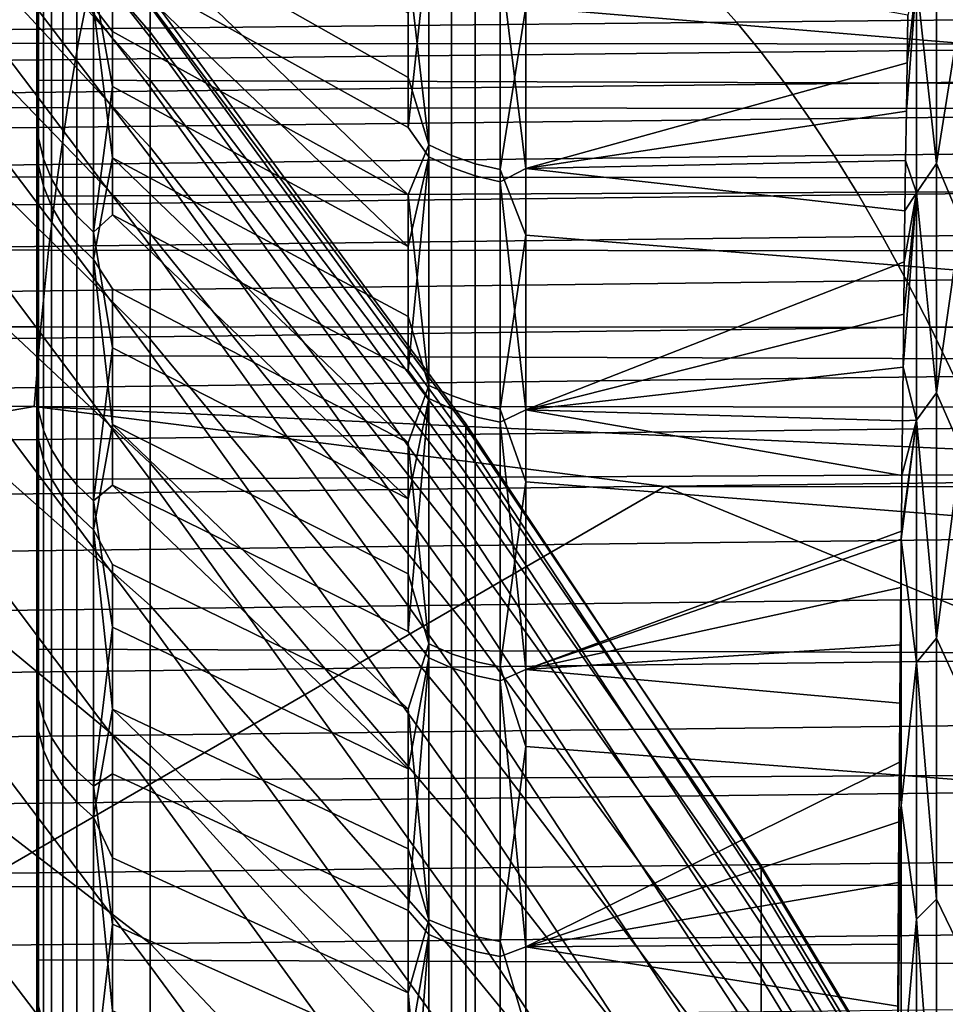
# Model space of a CAD drawing. Header units: metres. Extents: x -23 to 242, y -40 to 23.
# Tile 320 of 450: x 61.91 to 64.09, y 13.87 to 16.19. Entities that reach past the tile are written whole.
import ezdxf

# ---------------------------------------------------------------- set-up
doc = ezdxf.new("R2010")
doc.units = ezdxf.units.M
doc.layers.add('solid_10171013', color=7, linetype='CONTINUOUS')

msp = doc.modelspace()

# ---------------------------------------------------------------- linework, layer by layer
at = {"layer": 'solid_10171013'}
for points in [[(62.216911, 16.154011, 94.71553), (61.425186, 17.161362, 95.036896), (61.425186, 17.215012, 95.955574), (62.216911, 16.226221, 95.580139)], [(62.216911, 16.231838, 97.314751), (61.425186, 17.174868, 97.794968), (61.425186, 17.081188, 98.710434), (62.216911, 16.16523, 98.179802)], [(62.216911, 16.035763, 93.85601), (61.425186, 17.058722, 94.122398), (61.425186, 17.161362, 95.036896), (62.216911, 16.154011, 94.71553)], [(63.103245, 17.160128, 104.418716), (75.827492, 16.06673, 104.128731), (75.829926, 15.639467, 104.969765), (63.103245, 16.715662, 105.318321)], [(70.362457, 16.894655, 103.438629), (75.826935, 16.448626, 103.266228), (75.827492, 16.06673, 104.128731), (63.103245, 17.160128, 104.418716)], [(62.216911, 16.16523, 98.179802), (61.425186, 17.081188, 98.710434), (61.425186, 16.938747, 99.619583), (62.216911, 16.052551, 99.040077)], [(62.216911, 15.871816, 93.004021), (61.425186, 16.907385, 93.214684), (61.425186, 17.058722, 94.122398), (62.216911, 16.035763, 93.85601)], [(62.216911, 16.052551, 99.040077), (61.425186, 16.938747, 99.619583), (61.425186, 16.747953, 100.519836), (62.216911, 15.894126, 99.893105)], [(62.216911, 15.662635, 92.161995), (61.425186, 16.707785, 92.316345), (61.425186, 16.907385, 93.214684), (62.216911, 15.871816, 93.004021)], [(62.216911, 15.894126, 99.893105), (61.425186, 16.747953, 100.519836), (61.425186, 16.509348, 101.408607), (62.216911, 15.690403, 100.736465)], [(62.128605, 16.453222, 107.1493), (62.128605, 16.728325, 106.711723), (62.825428, 16.322863, 106.252083), (62.825428, 16.058226, 106.681961)], [(63.103245, 16.715662, 105.318321), (75.829926, 15.639467, 104.969765), (75.834221, 15.168043, 105.786926), (63.103245, 16.224075, 106.193062)], [(62.216911, 15.408817, 91.332336), (61.425186, 16.460487, 91.429955), (61.425186, 16.707785, 92.316345), (62.216911, 15.662635, 92.161995)], [(61.950001, 16.65839, 85.342072), (79.397614, 16.603926, 85.261131), (79.418724, 15.994476, 84.409538), (61.950001, 16.052542, 84.48674)], [(61.950001, 15.995973, 84.524826), (61.950001, 16.599771, 85.376877), (61.950001, 16.65839, 85.342072), (61.950001, 16.052542, 84.48674)], [(61.95388, 16.515167, 85.36245), (61.950001, 16.599771, 85.376877), (61.950001, 15.995973, 84.524826)], [(62.128605, 16.329134, 85.661385), (62.825428, 15.94056, 86.134789), (62.825428, 16.210102, 86.561607), (62.128605, 16.609272, 86.095757)], [(62.216911, 15.690403, 100.736465), (61.425186, 16.509348, 101.408607), (61.425186, 16.223616, 102.283363), (62.216911, 15.441964, 101.567757)], [(61.95388, 16.515167, 85.36245), (61.950001, 15.995973, 84.524826), (61.95388, 15.915997, 84.52182)], [(61.95388, 16.515167, 85.36245), (61.95388, 15.915997, 84.52182), (61.965477, 15.867043, 84.558662), (61.965477, 16.464371, 85.396706)], [(62.216911, 15.111086, 90.517403), (61.425186, 16.166201, 90.558037), (61.425186, 16.460487, 91.429955), (62.216911, 15.408817, 91.332336)], [(61.950001, 15.779171, 108.870125), (79.106224, 15.859885, 108.766479), (79.095642, 16.478424, 107.922081), (61.950001, 16.404007, 108.028671)], [(61.965477, 16.464371, 85.396706), (61.965477, 15.867043, 84.558662), (61.984608, 15.819625, 84.594345), (61.984608, 16.415167, 85.429886)], [(61.95388, 15.850828, 108.564285), (61.950001, 16.349651, 107.987595), (61.95388, 16.454546, 107.726921)], [(61.95388, 15.850828, 108.564285), (61.95388, 16.454546, 107.726921), (61.965477, 16.403936, 107.69239), (61.965477, 15.802075, 108.527184)], [(62.083687, 16.224789, 107.570152), (62.128605, 16.453222, 107.1493), (62.128605, 16.166676, 107.579475)], [(62.87439, 15.899841, 106.861336), (62.825428, 15.78227, 107.104668), (62.128605, 16.453222, 107.1493), (62.825428, 16.058226, 106.681961)], [(62.128605, 16.166676, 107.579475), (62.128605, 16.453222, 107.1493), (62.825428, 15.78227, 107.104668)], [(61.984608, 16.415167, 85.429886), (61.984608, 15.819625, 84.594345), (62.010979, 15.774477, 84.628326), (62.010979, 16.368319, 85.461479)], [(62.87439, 16.422886, 106.010574), (62.87439, 15.899841, 106.861336), (62.825428, 16.322863, 106.252083)], [(62.92757, 16.396835, 105.995491), (62.92757, 15.874621, 106.844894), (62.87439, 15.899841, 106.861336), (62.87439, 16.422886, 106.010574)], [(61.950001, 15.726942, 108.826363), (61.950001, 15.779171, 108.870125), (61.950001, 16.404007, 108.028671), (61.950001, 16.349651, 107.987595)], [(61.965477, 15.802075, 108.527184), (61.965477, 16.403936, 107.69239), (61.984608, 16.354914, 107.658936), (61.984608, 15.75485, 108.491234)], [(62.874363, 16.396587, 86.944122), (62.825428, 16.210102, 86.561607), (62.825428, 15.94056, 86.134789)], [(62.874359, 15.871197, 86.09481), (62.874363, 16.396587, 86.944122), (62.825428, 15.94056, 86.134789)], [(62.92754, 15.846019, 86.111313), (62.92754, 16.370575, 86.959282), (62.874363, 16.396587, 86.944122), (62.874359, 15.871197, 86.09481)], [(62.92757, 15.874621, 106.844894), (62.92757, 16.396835, 105.995491), (62.984024, 16.376595, 105.983765), (62.984028, 15.855024, 106.83213)], [(62.010979, 16.368319, 85.461479), (62.010979, 15.774477, 84.628326), (62.044178, 15.732304, 84.660065), (62.044178, 16.324558, 85.49099)], [(62.92754, 16.370575, 86.959282), (62.92754, 15.846019, 86.111313), (62.983994, 15.826454, 86.124138), (62.983994, 16.350363, 86.971062)], [(62.984028, 15.855024, 106.83213), (62.984024, 16.376595, 105.983765), (63.042912, 16.362465, 105.975586), (63.042915, 15.841344, 106.823212)], [(63.042881, 16.336252, 86.979286), (63.103245, 15.844087, 86.197525), (63.103245, 16.368551, 87.052956)], [(63.103245, 16.368551, 87.052956), (63.103245, 15.844087, 86.197525), (64.002602, 16.093386, 86.742378), (64.004387, 16.205408, 86.929886)], [(61.95388, 15.850828, 108.564285), (61.950001, 15.726942, 108.826363), (61.950001, 16.349651, 107.987595)], [(61.984608, 15.75485, 108.491234), (61.984608, 16.354914, 107.658936), (62.010979, 16.308237, 107.62709), (62.010979, 15.709888, 108.457016)], [(62.983994, 16.350363, 86.971062), (62.983994, 15.826454, 86.124138), (63.042877, 15.812796, 86.133095), (63.042881, 16.336252, 86.979286)], [(63.042915, 15.841344, 106.823212), (63.042912, 16.362465, 105.975586), (63.103245, 16.224075, 106.193062)], [(64.024956, 16.285345, 87.164368), (64.072006, 15.855843, 86.666748), (64.072006, 16.356806, 87.47789)], [(64.072006, 16.356806, 87.47789), (64.072006, 15.855843, 86.666748), (64.129585, 16.217285, 87.424271)], [(62.044178, 16.324558, 85.49099), (62.044178, 15.732304, 84.660065), (62.083687, 15.693759, 84.689072), (62.083687, 16.284561, 85.517967)], [(62.083687, 16.284561, 85.517967), (62.128605, 16.037638, 85.23455), (62.825428, 15.659782, 85.715279), (62.128605, 16.329134, 85.661385)], [(62.874359, 15.871197, 86.09481), (62.825428, 15.94056, 86.134789), (62.128605, 16.329134, 85.661385), (62.825428, 15.659782, 85.715279)], [(62.87439, 15.899841, 106.861336), (62.825428, 16.058226, 106.681961), (62.825428, 16.322863, 106.252083)], [(63.042881, 16.336252, 86.979286), (63.042877, 15.812796, 86.133095), (63.103245, 15.844087, 86.197525)], [(62.010979, 15.709888, 108.457016), (62.010979, 16.308237, 107.62709), (62.044178, 16.264637, 107.597343), (62.044178, 15.667887, 108.425049)], [(62.07555, 16.279177, 274.439178), (55.482433, 16.281027, 273.23407), (55.454792, 16.140467, 273.385254), (62.047634, 16.138981, 274.590729)], [(68.670448, 16.275934, 275.649719), (62.07555, 16.279177, 274.439178), (62.047634, 16.138981, 274.590729), (68.642776, 16.135723, 275.801483)], [(62.083687, 16.284561, 85.517967), (62.083687, 15.693759, 84.689072), (62.128605, 16.037638, 85.23455)], [(63.542168, 16.254698, 262.9599), (66.332108, 16.28183, 263.483002), (66.390724, 16.217262, 263.149323), (63.600204, 16.189081, 262.625824)], [(64.024956, 15.786439, 86.383041), (64.024956, 16.285345, 87.164368), (64.000885, 15.979181, 86.556175), (63.999226, 15.862811, 86.3713)], [(64.024956, 16.285345, 87.164368), (64.002602, 16.093386, 86.742378), (64.000885, 15.979181, 86.556175)], [(64.024956, 16.285345, 87.164368), (64.004387, 16.205408, 86.929886), (64.002602, 16.093386, 86.742378)], [(64.024956, 16.285345, 87.164368), (64.024956, 15.786439, 86.383041), (64.072006, 15.855843, 86.666748)], [(60.747196, 16.227106, 262.437653), (63.542168, 16.254698, 262.9599), (63.600204, 16.189081, 262.625824), (60.804268, 16.16036, 262.103088)], [(62.044178, 15.667887, 108.425049), (62.044178, 16.264637, 107.597343), (62.083687, 16.224789, 107.570152), (62.083687, 15.6295, 108.395828)], [(62.96183, 15.205587, 95.410233), (62.216911, 16.226221, 95.580139), (62.216911, 16.25219, 96.447365), (62.96183, 15.242183, 96.229225)], [(62.96183, 15.242183, 96.229225), (62.216911, 16.25219, 96.447365), (62.216911, 16.231838, 97.314751), (62.96183, 15.234699, 97.048996)], [(62.96183, 15.234699, 97.048996), (62.216911, 16.231838, 97.314751), (62.216911, 16.16523, 98.179802), (62.96183, 15.183158, 97.867188)], [(62.216911, 15.441964, 101.567757), (61.425186, 16.223616, 102.283363), (61.425186, 15.891568, 103.141617), (62.216911, 15.149517, 102.384605)], [(62.083687, 16.224789, 107.570152), (62.128605, 16.166676, 107.579475), (62.128605, 15.868886, 108.001938)], [(62.083687, 15.6295, 108.395828), (62.083687, 16.224789, 107.570152), (62.128605, 15.868886, 108.001938)], [(62.96183, 15.125017, 94.594398), (62.216911, 16.154011, 94.71553), (62.216911, 16.226221, 95.580139), (62.96183, 15.205587, 95.410233)], [(63.042915, 15.841344, 106.823212), (63.103245, 16.224075, 106.193062), (63.103245, 15.686755, 107.040489)], [(63.103245, 16.224075, 106.193062), (75.834221, 15.168043, 105.786926), (75.84034, 14.653796, 106.577881), (63.103245, 15.686755, 107.040489)], [(63.600204, 16.189081, 262.625824), (66.390724, 16.217262, 263.149323), (66.449181, 16.147648, 262.816589), (63.658089, 16.118492, 262.292725)], [(64.072006, 15.855843, 86.666748), (64.129585, 15.719767, 86.629059), (64.129585, 16.217285, 87.424271)], [(60.804268, 16.16036, 262.103088), (63.600204, 16.189081, 262.625824), (63.658089, 16.118492, 262.292725), (60.861195, 16.088726, 261.769531)], [(62.216911, 14.770289, 89.719513), (61.425186, 15.825765, 89.703079), (61.425186, 16.166201, 90.558037), (62.216911, 15.111086, 90.517403)], [(62.128605, 15.868886, 108.001938), (62.128605, 16.166676, 107.579475), (62.825428, 15.78227, 107.104668), (62.825428, 15.495192, 107.51989)], [(62.96183, 15.183158, 97.867188), (62.216911, 16.16523, 98.179802), (62.216911, 16.052551, 99.040077), (62.96183, 15.087707, 98.681419)], [(62.047634, 16.138981, 274.590729), (55.454792, 16.140467, 273.385254), (55.429276, 15.987878, 273.524628), (62.021858, 15.986723, 274.730499)], [(68.642776, 16.135723, 275.801483), (62.047634, 16.138981, 274.590729), (62.021858, 15.986723, 274.730499), (68.617226, 15.983438, 275.941467)], [(62.96183, 15.000706, 93.784065), (62.216911, 16.035763, 93.85601), (62.216911, 16.154011, 94.71553), (62.96183, 15.125017, 94.594398)], [(63.658089, 16.118492, 262.292725), (66.449181, 16.147648, 262.816589), (66.507454, 16.072746, 262.484924), (63.715805, 16.042702, 261.960663)], [(60.861195, 16.088726, 261.769531), (63.658089, 16.118492, 262.292725), (63.715805, 16.042702, 261.960663), (60.917957, 16.011986, 261.436981)], [(63.103245, 15.844087, 86.197525), (64.000885, 15.979181, 86.556175), (64.002602, 16.093386, 86.742378)], [(63.715805, 16.042702, 261.960663), (66.507454, 16.072746, 262.484924), (66.565536, 15.992321, 262.154358), (63.773335, 15.961485, 261.62973)], [(60.917957, 16.011986, 261.436981), (63.715805, 16.042702, 261.960663), (63.773335, 15.961485, 261.62973), (60.974545, 15.929926, 261.10556)], [(61.950001, 16.052542, 84.48674), (79.418724, 15.994476, 84.409538), (79.438622, 15.341434, 83.590981), (61.950001, 15.402838, 83.664307)], [(61.950001, 15.348012, 83.70488), (61.950001, 15.995973, 84.524826), (61.950001, 16.052542, 84.48674), (61.950001, 15.402838, 83.664307)], [(62.96183, 15.087707, 98.681419), (62.216911, 16.052551, 99.040077), (62.216911, 15.894126, 99.893105), (62.96183, 14.948623, 99.489342)], [(62.083687, 15.693759, 84.689072), (62.128605, 15.734988, 84.815552), (62.128605, 16.037638, 85.23455)], [(62.128605, 15.734988, 84.815552), (62.825428, 15.367968, 85.303368), (62.825428, 15.659782, 85.715279), (62.128605, 16.037638, 85.23455)], [(62.96183, 14.833014, 92.98159), (62.216911, 15.871816, 93.004021), (62.216911, 16.035763, 93.85601), (62.96183, 15.000706, 93.784065)], [(61.95388, 15.915997, 84.52182), (61.950001, 15.995973, 84.524826), (61.950001, 15.348012, 83.70488)], [(62.021858, 15.986723, 274.730499), (55.429276, 15.987878, 273.524628), (55.406048, 15.824572, 273.651276), (61.998383, 15.82371, 274.857574)], [(68.617226, 15.983438, 275.941467), (62.021858, 15.986723, 274.730499), (61.998383, 15.82371, 274.857574), (68.593971, 15.820384, 276.068726)], [(63.103245, 15.844087, 86.197525), (63.999226, 15.862811, 86.3713), (64.000885, 15.979181, 86.556175)], [(63.773335, 15.961485, 261.62973), (66.565536, 15.992321, 262.154358), (66.623413, 15.906155, 261.825012), (63.830669, 15.874631, 261.299988)], [(60.974545, 15.929926, 261.10556), (63.773335, 15.961485, 261.62973), (63.830669, 15.874631, 261.299988), (61.030941, 15.842347, 260.77533)], [(61.95388, 15.915997, 84.52182), (61.950001, 15.348012, 83.70488), (61.95388, 15.274082, 83.713356)], [(61.95388, 15.915997, 84.52182), (61.95388, 15.274082, 83.713356), (61.965477, 15.227103, 83.752686), (61.965477, 15.867043, 84.558662)], [(63.830669, 15.874631, 261.299988), (66.623413, 15.906155, 261.825012), (66.681061, 15.814163, 261.496979), (63.887783, 15.782058, 260.971588)], [(62.216911, 15.149517, 102.384605), (61.425186, 15.891568, 103.141617), (61.425186, 15.514156, 103.980904), (62.216911, 14.813896, 103.184677)], [(62.96183, 14.948623, 99.489342), (62.216911, 15.894126, 99.893105), (62.216911, 15.690403, 100.736465), (62.96183, 14.766307, 100.28862)], [(62.87439, 15.899841, 106.861336), (62.87439, 15.332767, 107.683395), (62.825428, 15.78227, 107.104668)], [(62.92757, 15.874621, 106.844894), (62.92757, 15.308446, 107.665657), (62.87439, 15.332767, 107.683395), (62.87439, 15.899841, 106.861336)], [(61.030941, 15.842347, 260.77533), (63.830669, 15.874631, 261.299988), (63.887783, 15.782058, 260.971588), (61.087132, 15.749169, 260.446442)], [(61.950001, 15.111086, 109.677917), (79.118958, 15.198066, 109.577515), (79.106224, 15.859885, 108.766479), (61.950001, 15.779171, 108.870125)], [(61.965477, 15.867043, 84.558662), (61.965477, 15.227103, 83.752686), (61.984608, 15.181597, 83.790787), (61.984608, 15.819625, 84.594345)], [(62.083687, 15.6295, 108.395828), (62.128605, 15.868886, 108.001938), (62.825428, 15.197191, 107.927353), (62.128605, 15.560059, 108.416405)], [(62.87439, 15.332767, 107.683395), (62.825428, 15.197191, 107.927353), (62.128605, 15.868886, 108.001938), (62.825428, 15.495192, 107.51989)], [(62.96183, 14.622424, 92.189293), (62.216911, 15.662635, 92.161995), (62.216911, 15.871816, 93.004021), (62.96183, 14.833014, 92.98159)], [(62.874359, 15.871197, 86.09481), (62.825428, 15.659782, 85.715279), (62.825428, 15.367968, 85.303368)], [(62.874359, 15.301856, 85.274307), (62.874359, 15.871197, 86.09481), (62.825428, 15.367968, 85.303368)], [(62.927536, 15.277581, 85.292114), (62.92754, 15.846019, 86.111313), (62.874359, 15.871197, 86.09481), (62.874359, 15.301856, 85.274307)], [(62.92757, 15.308446, 107.665657), (62.92757, 15.874621, 106.844894), (62.984028, 15.855024, 106.83213), (62.984028, 15.289549, 107.651878)], [(63.103245, 15.844087, 86.197525), (63.997631, 15.74429, 86.187782), (63.999226, 15.862811, 86.3713)], [(64.024956, 15.786439, 86.383041), (63.999226, 15.862811, 86.3713), (63.997631, 15.74429, 86.187782)], [(64.024956, 15.786439, 86.383041), (64.072006, 15.315411, 85.881348), (64.072006, 15.855843, 86.666748)], [(64.072006, 15.855843, 86.666748), (64.072006, 15.315411, 85.881348), (64.129585, 15.719767, 86.629059)], [(61.95388, 15.20454, 109.369255), (61.950001, 15.726942, 108.826363), (61.95388, 15.850828, 108.564285)], [(61.95388, 15.20454, 109.369255), (61.95388, 15.850828, 108.564285), (61.965477, 15.802075, 108.527184), (61.965477, 15.157775, 109.329674)], [(62.92754, 15.846019, 86.111313), (62.927536, 15.277581, 85.292114), (62.98399, 15.258718, 85.305954), (62.983994, 15.826454, 86.124138)], [(62.984028, 15.289549, 107.651878), (62.984028, 15.855024, 106.83213), (63.042915, 15.841344, 106.823212), (63.042915, 15.276357, 107.642258)], [(63.042877, 15.812796, 86.133095), (63.103245, 15.27496, 85.371132), (63.103245, 15.844087, 86.197525)], [(63.042915, 15.276357, 107.642258), (63.042915, 15.841344, 106.823212), (63.103245, 15.686755, 107.040489)], [(63.103245, 15.844087, 86.197525), (63.103245, 15.27496, 85.371132), (63.99609, 15.623637, 86.005638), (63.997631, 15.74429, 86.187782)], [(61.998383, 15.82371, 274.857574), (55.406048, 15.824572, 273.651276), (55.385265, 15.651858, 273.764313), (61.977371, 15.651252, 274.971069)], [(62.216911, 14.3874, 88.940956), (61.425186, 15.440151, 88.867523), (61.425186, 15.825765, 89.703079), (62.216911, 14.770289, 89.719513)], [(68.593971, 15.820384, 276.068726), (61.998383, 15.82371, 274.857574), (61.977371, 15.651252, 274.971069), (68.573166, 15.647872, 276.182434)], [(61.984608, 15.819625, 84.594345), (61.984608, 15.181597, 83.790787), (62.010979, 15.13827, 83.827057), (62.010979, 15.774477, 84.628326)], [(62.983994, 15.826454, 86.124138), (62.98399, 15.258718, 85.305954), (63.042877, 15.245549, 85.315613), (63.042877, 15.812796, 86.133095)], [(63.042877, 15.812796, 86.133095), (63.042877, 15.245549, 85.315613), (63.103245, 15.27496, 85.371132)], [(63.887783, 15.782058, 260.971588), (66.681061, 15.814163, 261.496979), (66.738464, 15.716311, 261.17041), (63.944653, 15.68373, 260.644623)], [(61.965477, 15.157775, 109.329674), (61.965477, 15.802075, 108.527184), (61.984608, 15.75485, 108.491234), (61.984608, 15.112476, 109.291328)], [(64.024956, 15.786439, 86.383041), (63.994602, 15.500866, 85.824898), (63.993156, 15.375995, 85.645592)], [(64.024956, 15.786439, 86.383041), (63.993156, 15.375995, 85.645592), (64.024956, 15.250752, 85.626465)], [(64.024956, 15.786439, 86.383041), (63.99609, 15.623637, 86.005638), (63.994602, 15.500866, 85.824898)], [(64.024956, 15.786439, 86.383041), (63.997631, 15.74429, 86.187782), (63.99609, 15.623637, 86.005638)], [(64.024956, 15.786439, 86.383041), (64.024956, 15.250752, 85.626465), (64.072006, 15.315411, 85.881348)], [(61.087132, 15.749169, 260.446442), (63.887783, 15.782058, 260.971588), (63.944653, 15.68373, 260.644623), (61.143085, 15.650355, 260.118958)], [(61.950001, 15.061022, 109.631721), (61.950001, 15.111086, 109.677917), (61.950001, 15.779171, 108.870125), (61.950001, 15.726942, 108.826363)], [(62.010979, 15.774477, 84.628326), (62.010979, 15.13827, 83.827057), (62.044178, 15.097797, 83.860939), (62.044178, 15.732304, 84.660065)], [(62.87439, 15.332767, 107.683395), (62.825428, 15.495192, 107.51989), (62.825428, 15.78227, 107.104668)], [(61.984608, 15.112476, 109.291328), (61.984608, 15.75485, 108.491234), (62.010979, 15.709888, 108.457016), (62.010979, 15.069346, 109.254829)], [(61.95388, 15.20454, 109.369255), (61.950001, 15.061022, 109.631721), (61.950001, 15.726942, 108.826363)], [(62.044178, 15.732304, 84.660065), (62.044178, 15.097797, 83.860939), (62.083687, 15.060807, 83.891899), (62.083687, 15.693759, 84.689072)], [(62.083687, 15.693759, 84.689072), (62.128605, 15.421395, 84.404678), (62.825428, 15.06532, 84.899345), (62.128605, 15.734988, 84.815552)], [(62.874359, 15.301856, 85.274307), (62.825428, 15.367968, 85.303368), (62.128605, 15.734988, 84.815552), (62.825428, 15.06532, 84.899345)], [(63.944653, 15.68373, 260.644623), (66.738464, 15.716311, 261.17041), (66.795586, 15.61256, 260.845428), (64.001259, 15.579614, 260.319244)], [(64.072006, 15.315411, 85.881348), (64.129585, 15.183992, 85.859093), (64.129585, 15.719767, 86.629059)], [(62.010979, 15.069346, 109.254829), (62.010979, 15.709888, 108.457016), (62.044178, 15.667887, 108.425049), (62.044178, 15.029058, 109.220726)], [(62.083687, 15.693759, 84.689072), (62.083687, 15.060807, 83.891899), (62.128605, 15.421395, 84.404678)], [(61.143085, 15.650355, 260.118958), (63.944653, 15.68373, 260.644623), (64.001259, 15.579614, 260.319244), (61.198784, 15.545872, 259.79306)], [(62.96183, 14.766307, 100.28862), (62.216911, 15.690403, 100.736465), (62.216911, 15.441964, 101.567757), (62.96183, 14.541288, 101.076942)], [(63.042915, 15.276357, 107.642258), (63.103245, 15.686755, 107.040489), (63.103245, 15.105217, 107.858192)], [(63.103245, 15.686755, 107.040489), (75.84034, 14.653796, 106.577881), (75.848183, 14.098237, 107.340332), (63.103245, 15.105217, 107.858192)], [(61.977371, 15.651252, 274.971069), (55.385265, 15.651858, 273.764313), (55.367092, 15.471047, 273.862885), (61.958992, 15.470654, 275.070129)], [(68.573166, 15.647872, 276.182434), (61.977371, 15.651252, 274.971069), (61.958992, 15.470654, 275.070129), (68.55497, 15.467208, 276.281647)], [(62.044178, 15.029058, 109.220726), (62.044178, 15.667887, 108.425049), (62.083687, 15.6295, 108.395828), (62.083687, 14.992236, 109.18956)], [(62.96183, 14.369548, 91.409462), (62.216911, 15.408817, 91.332336), (62.216911, 15.662635, 92.161995), (62.96183, 14.622424, 92.189293)], [(62.083687, 15.6295, 108.395828), (62.128605, 15.560059, 108.416405), (62.128605, 15.240409, 108.822586)], [(62.083687, 14.992236, 109.18956), (62.083687, 15.6295, 108.395828), (62.128605, 15.240409, 108.822586)], [(63.103245, 15.27496, 85.371132), (63.994602, 15.500866, 85.824898), (63.99609, 15.623637, 86.005638)], [(64.001259, 15.579614, 260.319244), (66.795586, 15.61256, 260.845428), (66.852409, 15.502876, 260.522186), (64.057579, 15.469671, 259.995575)], [(61.198784, 15.545872, 259.79306), (64.001259, 15.579614, 260.319244), (64.057579, 15.469671, 259.995575), (61.254208, 15.43568, 259.468842)], [(62.128605, 15.240409, 108.822586), (62.128605, 15.560059, 108.416405), (62.825428, 15.197191, 107.927353), (62.825428, 14.888479, 108.326759)], [(62.216911, 14.813896, 103.184677), (61.425186, 15.514156, 103.980904), (61.425186, 15.092456, 104.798843), (62.216911, 14.436056, 103.965698)], [(63.103245, 15.27496, 85.371132), (63.993156, 15.375995, 85.645592), (63.994602, 15.500866, 85.824898)], [(64.057579, 15.469671, 259.995575), (66.852409, 15.502876, 260.522186), (66.908913, 15.387222, 260.200775), (64.113579, 15.353868, 259.673706)], [(61.958992, 15.470654, 275.070129), (55.367092, 15.471047, 273.862885), (55.351696, 15.283451, 273.946075), (61.943409, 15.283227, 275.153809)], [(61.254208, 15.43568, 259.468842), (64.057579, 15.469671, 259.995575), (64.113579, 15.353868, 259.673706), (61.309326, 15.319747, 259.146454)], [(68.55497, 15.467208, 276.281647), (61.958992, 15.470654, 275.070129), (61.943409, 15.283227, 275.153809), (68.539566, 15.279703, 276.365509)], [(62.216911, 13.963507, 88.183937), (61.425186, 15.010462, 88.053757), (61.425186, 15.440151, 88.867523), (62.216911, 14.3874, 88.940956)], [(62.96183, 14.541288, 101.076942), (62.216911, 15.441964, 101.567757), (62.216911, 15.149517, 102.384605), (62.96183, 14.274218, 101.852028)], [(62.083687, 15.060807, 83.891899), (62.128605, 15.097075, 84.00222), (62.128605, 15.421395, 84.404678)], [(62.128605, 15.097075, 84.00222), (62.825428, 14.752054, 84.503502), (62.825428, 15.06532, 84.899345), (62.128605, 15.421395, 84.404678)], [(61.950001, 15.402838, 83.664307), (79.438622, 15.341434, 83.590981), (79.457031, 14.646539, 82.807617), (61.950001, 14.71056, 82.876457)], [(61.950001, 14.657511, 82.919403), (61.950001, 15.348012, 83.70488), (61.950001, 15.402838, 83.664307), (61.950001, 14.71056, 82.876457)], [(62.96183, 14.075115, 90.644356), (62.216911, 15.111086, 90.517403), (62.216911, 15.408817, 91.332336), (62.96183, 14.369548, 91.409462)], [(63.103245, 15.27496, 85.371132), (63.991768, 15.24904, 85.467743), (63.993156, 15.375995, 85.645592)], [(64.024956, 15.250752, 85.626465), (63.993156, 15.375995, 85.645592), (63.991768, 15.24904, 85.467743)], [(61.309326, 15.319747, 259.146454), (64.113579, 15.353868, 259.673706), (64.16925, 15.232168, 259.353851), (61.36412, 15.198035, 258.826019)], [(61.95388, 14.591146, 82.93924), (61.95388, 15.274082, 83.713356), (61.950001, 15.348012, 83.70488), (61.950001, 14.657511, 82.919403)], [(62.87439, 15.332767, 107.683395), (62.874393, 14.723232, 108.474495), (62.825428, 15.197191, 107.927353)], [(62.92757, 15.308446, 107.665657), (62.927574, 14.699879, 108.455505), (62.874393, 14.723232, 108.474495), (62.87439, 15.332767, 107.683395)], [(62.874359, 15.301856, 85.274307), (62.825428, 15.06532, 84.899345), (62.825428, 14.752054, 84.503502)], [(62.874355, 14.690142, 84.484894), (62.874359, 15.301856, 85.274307), (62.825428, 14.752054, 84.503502)], [(62.927536, 14.666837, 84.50396), (62.927536, 15.277581, 85.292114), (62.874359, 15.301856, 85.274307), (62.874355, 14.690142, 84.484894)], [(62.927574, 14.699879, 108.455505), (62.92757, 15.308446, 107.665657), (62.984028, 15.289549, 107.651878), (62.984028, 14.681732, 108.440742)], [(64.024956, 15.250752, 85.626465), (64.072006, 14.736829, 85.123619), (64.072006, 15.315411, 85.881348)], [(64.072006, 15.315411, 85.881348), (64.072006, 14.736829, 85.123619), (64.129585, 15.183992, 85.859093)], [(61.943409, 15.283227, 275.153809), (55.351696, 15.283451, 273.946075), (60.85722, 15.093341, 275.023346)], [(61.943409, 15.283227, 275.153809), (60.85722, 15.093341, 275.023346), (61.797546, 14.150661, 275.475983), (63.431347, 15.094486, 275.49765)], [(61.943409, 15.283227, 275.153809), (63.431347, 15.094486, 275.49765), (66.069229, 15.092784, 275.983337)], [(68.539566, 15.279703, 276.365509), (61.943409, 15.283227, 275.153809), (66.069229, 15.092784, 275.983337)], [(62.927536, 15.277581, 85.292114), (62.927536, 14.666837, 84.50396), (62.98399, 14.648727, 84.518768), (62.98399, 15.258718, 85.305954)], [(62.984028, 14.681732, 108.440742), (62.984028, 15.289549, 107.651878), (63.042915, 15.276357, 107.642258), (63.042915, 14.669065, 108.430443)], [(63.042915, 14.669065, 108.430443), (63.042915, 15.276357, 107.642258), (63.103245, 15.105217, 107.858192)], [(61.95388, 15.274082, 83.713356), (61.95388, 14.591146, 82.93924), (61.965477, 14.546268, 82.980949), (61.965477, 15.227103, 83.752686)], [(62.98399, 15.258718, 85.305954), (62.98399, 14.648727, 84.518768), (63.042877, 14.636085, 84.529106), (63.042877, 15.245549, 85.315613)], [(63.042877, 15.245549, 85.315613), (63.103245, 14.662774, 84.576111), (63.103245, 15.27496, 85.371132)], [(63.103245, 15.27496, 85.371132), (63.990433, 15.120015, 85.291367), (63.991768, 15.24904, 85.467743)], [(63.103245, 15.27496, 85.371132), (63.103245, 14.662774, 84.576111), (63.989151, 14.988941, 85.116493), (63.990433, 15.120015, 85.291367)], [(61.36412, 15.198035, 258.826019), (64.16925, 15.232168, 259.353851), (64.224564, 15.104536, 259.036072), (61.418568, 15.070509, 258.50766)], [(62.083687, 14.992236, 109.18956), (62.128605, 15.240409, 108.822586), (62.825428, 14.569273, 108.717827), (62.128605, 14.91016, 109.220192)], [(62.874393, 14.723232, 108.474495), (62.825428, 14.569273, 108.717827), (62.128605, 15.240409, 108.822586), (62.825428, 14.888479, 108.326759)], [(63.658279, 14.148813, 95.262672), (62.96183, 15.205587, 95.410233), (62.96183, 15.242183, 96.229225), (63.658279, 14.194732, 96.020943)], [(63.658279, 14.194732, 96.020943), (62.96183, 15.242183, 96.229225), (62.96183, 15.234699, 97.048996), (63.658279, 14.200042, 96.780579)], [(63.658279, 14.200042, 96.780579), (62.96183, 15.234699, 97.048996), (62.96183, 15.183158, 97.867188), (63.658279, 14.164727, 97.539421)], [(63.042877, 15.245549, 85.315613), (63.042877, 14.636085, 84.529106), (63.103245, 14.662774, 84.576111)], [(64.024956, 15.250752, 85.626465), (63.989151, 14.988941, 85.116493), (63.988976, 14.970331, 85.09201)], [(64.024956, 15.250752, 85.626465), (63.988976, 14.970331, 85.09201), (64.024956, 14.679511, 84.896362)], [(64.024956, 15.250752, 85.626465), (63.990433, 15.120015, 85.291367), (63.989151, 14.988941, 85.116493)], [(64.024956, 15.250752, 85.626465), (63.991768, 15.24904, 85.467743), (63.990433, 15.120015, 85.291367)], [(64.024956, 15.250752, 85.626465), (64.024956, 14.679511, 84.896362), (64.072006, 14.736829, 85.123619)], [(61.965477, 15.227103, 83.752686), (61.965477, 14.546268, 82.980949), (61.984608, 14.502796, 83.021347), (61.984608, 15.181597, 83.790787)], [(63.658279, 14.062418, 94.507942), (62.96183, 15.125017, 94.594398), (62.96183, 15.205587, 95.410233), (63.658279, 14.148813, 95.262672)], [(61.95388, 14.517418, 110.139664), (61.950001, 15.061022, 109.631721), (61.95388, 15.20454, 109.369255)], [(61.950001, 14.401296, 110.450058), (79.133728, 14.494763, 110.352951), (79.118958, 15.198066, 109.577515), (61.950001, 15.111086, 109.677917)], [(61.95388, 14.517418, 110.139664), (61.95388, 15.20454, 109.369255), (61.965477, 15.157775, 109.329674), (61.965477, 14.472766, 110.09771)], [(62.874393, 14.723232, 108.474495), (62.825428, 14.888479, 108.326759), (62.825428, 15.197191, 107.927353)], [(63.658279, 14.164727, 97.539421), (62.96183, 15.183158, 97.867188), (62.96183, 15.087707, 98.681419), (63.658279, 14.088891, 98.29528)], [(64.072006, 14.736829, 85.123619), (64.129585, 14.611242, 85.116226), (64.129585, 15.183992, 85.859093)], [(61.984608, 15.181597, 83.790787), (61.984608, 14.502796, 83.021347), (62.010979, 14.461407, 83.059814), (62.010979, 15.13827, 83.827057)], [(61.965477, 14.472766, 110.09771), (61.965477, 15.157775, 109.329674), (61.984608, 15.112476, 109.291328), (61.984608, 14.429514, 110.057076)], [(62.010979, 15.13827, 83.827057), (62.010979, 14.461407, 83.059814), (62.044178, 14.422743, 83.095749), (62.044178, 15.097797, 83.860939)], [(62.96183, 14.274218, 101.852028), (62.216911, 15.149517, 102.384605), (62.216911, 14.813896, 103.184677), (62.96183, 13.965865, 102.611633)], [(63.658279, 13.935794, 93.758911), (62.96183, 15.000706, 93.784065), (62.96183, 15.125017, 94.594398), (63.658279, 14.062418, 94.507942)], [(61.418568, 15.070509, 258.50766), (64.224564, 15.104536, 259.036072), (64.279495, 14.970937, 258.72052), (61.472641, 14.937132, 258.191498)], [(62.216911, 14.436056, 103.965698), (61.425186, 15.092456, 104.798843), (61.425186, 14.627672, 105.593086), (62.216911, 14.017076, 104.725449)], [(63.431347, 15.094486, 275.49765), (61.797546, 14.150661, 275.475983), (65.710823, 14.15673, 276.195892)], [(61.950001, 14.353889, 110.401146), (61.950001, 14.401296, 110.450058), (61.950001, 15.111086, 109.677917), (61.950001, 15.061022, 109.631721)], [(61.984608, 14.429514, 110.057076), (61.984608, 15.112476, 109.291328), (62.010979, 15.069346, 109.254829), (62.010979, 14.388333, 110.018379)], [(62.044178, 15.097797, 83.860939), (62.044178, 14.422743, 83.095749), (62.083687, 14.387407, 83.128593), (62.083687, 15.060807, 83.891899)], [(62.083687, 15.060807, 83.891899), (62.128605, 14.762257, 83.608452), (62.825428, 14.428391, 84.116119), (62.128605, 15.097075, 84.00222)], [(62.874355, 14.690142, 84.484894), (62.825428, 14.752054, 84.503502), (62.128605, 15.097075, 84.00222), (62.825428, 14.428391, 84.116119)], [(62.96183, 13.739978, 89.896179), (62.216911, 14.770289, 89.719513), (62.216911, 15.111086, 90.517403), (62.96183, 14.075115, 90.644356)], [(63.042915, 14.669065, 108.430443), (63.103245, 15.105217, 107.858192), (63.103245, 14.481099, 108.643883)], [(63.103245, 15.105217, 107.858192), (75.848183, 14.098237, 107.340332), (75.857689, 13.502915, 108.072151), (63.103245, 14.481099, 108.643883)], [(66.069229, 15.092784, 275.983337), (63.431347, 15.094486, 275.49765), (65.710823, 14.15673, 276.195892)], [(62.010979, 14.388333, 110.018379), (62.010979, 15.069346, 109.254829), (62.044178, 15.029058, 109.220726), (62.044178, 14.349866, 109.982239)], [(63.658279, 14.088891, 98.29528), (62.96183, 15.087707, 98.681419), (62.96183, 14.948623, 99.489342), (63.658279, 13.97275, 99.046013)], [(61.95388, 14.517418, 110.139664), (61.950001, 14.353889, 110.401146), (61.950001, 15.061022, 109.631721)], [(62.083687, 15.060807, 83.891899), (62.083687, 14.387407, 83.128593), (62.128605, 14.762257, 83.608452)], [(62.044178, 14.349866, 109.982239), (62.044178, 15.029058, 109.220726), (62.083687, 14.992236, 109.18956), (62.083687, 14.314708, 109.949211)], [(62.216911, 13.49982, 87.450623), (61.425186, 14.537922, 87.264099), (61.425186, 15.010462, 88.053757), (62.216911, 13.963507, 88.183937)], [(63.658279, 13.769301, 93.017723), (62.96183, 14.833014, 92.98159), (62.96183, 15.000706, 93.784065), (63.658279, 13.935794, 93.758911)], [(62.083687, 14.992236, 109.18956), (62.128605, 14.91016, 109.220192), (62.128605, 14.56954, 109.608955)], [(62.083687, 14.314708, 109.949211), (62.083687, 14.992236, 109.18956), (62.128605, 14.56954, 109.608955)], [(63.103245, 14.662774, 84.576111), (63.988976, 14.970331, 85.09201), (63.989151, 14.988941, 85.116493)], [(61.472641, 14.937132, 258.191498), (64.279495, 14.970937, 258.72052), (64.334015, 14.831334, 258.407288), (61.526325, 14.79787, 257.877655)], [(63.103245, 14.662774, 84.576111), (63.987919, 14.855834, 84.943153), (63.988976, 14.970331, 85.09201)], [(63.984482, 14.4445, 84.43251), (63.988976, 14.970331, 85.09201), (63.985588, 14.583594, 84.601135)], [(63.988979, 14.342443, 84.34008), (63.988976, 14.970331, 85.09201), (63.984482, 14.4445, 84.43251)], [(63.985588, 14.583594, 84.601135), (63.988976, 14.970331, 85.09201), (63.986732, 14.720713, 84.771355)], [(63.986732, 14.720713, 84.771355), (63.988976, 14.970331, 85.09201), (63.987919, 14.855834, 84.943153)], [(63.988979, 14.342443, 84.34008), (64.024956, 14.679511, 84.896362), (63.988976, 14.970331, 85.09201)], [(63.658279, 13.97275, 99.046013), (62.96183, 14.948623, 99.489342), (62.96183, 14.766307, 100.28862), (63.658279, 13.816635, 99.789452)], [(62.128605, 14.56954, 109.608955), (62.128605, 14.91016, 109.220192), (62.825428, 14.569273, 108.717827), (62.825428, 14.239798, 109.100281)], [(63.103245, 14.662774, 84.576111), (63.986732, 14.720713, 84.771355), (63.987919, 14.855834, 84.943153)], [(61.526325, 14.79787, 257.877655), (64.334015, 14.831334, 258.407288), (64.388115, 14.685694, 258.096558), (61.57959, 14.652685, 257.566284)], [(62.96183, 13.965865, 102.611633), (62.216911, 14.813896, 103.184677), (62.216911, 14.436056, 103.965698), (62.96183, 13.617125, 103.353569)], [(63.658279, 13.563417, 92.286499), (62.96183, 14.622424, 92.189293), (62.96183, 14.833014, 92.98159), (63.658279, 13.769301, 93.017723)], [(62.96183, 13.365105, 89.167099), (62.216911, 14.3874, 88.940956), (62.216911, 14.770289, 89.719513), (62.96183, 13.739978, 89.896179)], [(63.658279, 13.816635, 99.789452), (62.96183, 14.766307, 100.28862), (62.96183, 14.541288, 101.076942), (63.658279, 13.620994, 100.523483)], [(62.083687, 14.387407, 83.128593), (62.128605, 14.41717, 83.223656), (62.128605, 14.762257, 83.608452)], [(62.128605, 14.41717, 83.223656), (62.825428, 14.094557, 83.737457), (62.825428, 14.428391, 84.116119), (62.128605, 14.762257, 83.608452)], [(62.874393, 14.723232, 108.474495), (62.874393, 14.072927, 109.23243), (62.825428, 14.569273, 108.717827)], [(62.927574, 14.699879, 108.455505), (62.927574, 14.050605, 109.212234), (62.874393, 14.072927, 109.23243), (62.874393, 14.723232, 108.474495)], [(63.103245, 14.662774, 84.576111), (63.985588, 14.583594, 84.601135), (63.986732, 14.720713, 84.771355)], [(64.024956, 14.679511, 84.896362), (64.072006, 14.121511, 84.395393), (64.072006, 14.736829, 85.123619)], [(64.072006, 14.736829, 85.123619), (64.072006, 14.121511, 84.395393), (64.129585, 14.002883, 84.402229), (64.129585, 14.611242, 85.116226)], [(61.950001, 14.71056, 82.876457), (79.457031, 14.646539, 82.807617), (79.47377, 13.911737, 82.061646), (61.950001, 13.978497, 82.126274)], [(61.950001, 14.657511, 82.919403), (61.950001, 14.71056, 82.876457), (61.950001, 13.978497, 82.126274)], [(62.927574, 14.050605, 109.212234), (62.927574, 14.699879, 108.455505), (62.984028, 14.681732, 108.440742), (62.984032, 14.033259, 109.196541)], [(61.57959, 14.652685, 257.566284), (64.388115, 14.685694, 258.096558), (64.441757, 14.533978, 257.788452), (61.632416, 14.501542, 257.257507)], [(62.874355, 14.690142, 84.484894), (62.825428, 14.428391, 84.116119), (62.825428, 14.094557, 83.737457)], [(62.874355, 14.037746, 83.728752), (62.874355, 14.690142, 84.484894), (62.825428, 14.094557, 83.737457)], [(62.927532, 14.015476, 83.749016), (62.927536, 14.666837, 84.50396), (62.874355, 14.690142, 84.484894), (62.874355, 14.037746, 83.728752)], [(62.984032, 14.033259, 109.196541), (62.984028, 14.681732, 108.440742), (63.042915, 14.669065, 108.430443), (63.042919, 14.021152, 109.185593)], [(63.988979, 14.342443, 84.34008), (64.024956, 14.074021, 84.194405), (64.024956, 14.679511, 84.896362)], [(64.024956, 14.679511, 84.896362), (64.024956, 14.074021, 84.194405), (64.072006, 14.121511, 84.395393)], [(61.95388, 14.591146, 82.93924), (61.950001, 14.657511, 82.919403), (61.950001, 13.978497, 82.126274), (61.950001, 13.927333, 82.171532)], [(62.927536, 14.666837, 84.50396), (62.927532, 14.015476, 83.749016), (62.98399, 13.998172, 83.764755), (62.98399, 14.648727, 84.518768)], [(62.98399, 14.648727, 84.518768), (62.98399, 13.998172, 83.764755), (63.042873, 13.98609, 83.775749), (63.042877, 14.636085, 84.529106)], [(63.042877, 14.636085, 84.529106), (63.103245, 14.009255, 83.814697), (63.103245, 14.662774, 84.576111)], [(63.042919, 14.021152, 109.185593), (63.042915, 14.669065, 108.430443), (63.103245, 14.481099, 108.643883)], [(63.103245, 14.662774, 84.576111), (63.103245, 14.009255, 83.814697), (63.984482, 14.4445, 84.43251), (63.985588, 14.583594, 84.601135)], [(62.216911, 14.017076, 104.725449), (61.425186, 14.627672, 105.593086), (61.425186, 14.121131, 106.361374), (62.216911, 13.558147, 105.461754)], [(63.042877, 14.636085, 84.529106), (63.042873, 13.98609, 83.775749), (63.103245, 14.009255, 83.814697)], [(63.658279, 13.318731, 91.567322), (62.96183, 14.369548, 91.409462), (62.96183, 14.622424, 92.189293), (63.658279, 13.563417, 92.286499)], [(61.95388, 14.591146, 82.93924), (61.950001, 13.927333, 82.171532), (61.95388, 13.869023, 82.201538)], [(61.95388, 14.591146, 82.93924), (61.95388, 13.869023, 82.201538), (61.965477, 13.826366, 82.245522), (61.965477, 14.546268, 82.980949)], [(62.083687, 14.314708, 109.949211), (62.128605, 14.56954, 109.608955), (62.825428, 13.900286, 109.473862), (62.128605, 14.218787, 109.988602)], [(62.874393, 14.072927, 109.23243), (62.825428, 13.900286, 109.473862), (62.128605, 14.56954, 109.608955), (62.825428, 14.239798, 109.100281)], [(62.874393, 14.072927, 109.23243), (62.825428, 14.239798, 109.100281), (62.825428, 14.569273, 108.717827)], [(62.216911, 12.997659, 86.743088), (61.425186, 14.023881, 86.500809), (61.425186, 14.537922, 87.264099), (62.216911, 13.49982, 87.450623)], [(61.632416, 14.501542, 257.257507), (64.441757, 14.533978, 257.788452), (64.494926, 14.376154, 257.483063), (61.684776, 14.344407, 256.951416)], [(61.965477, 14.546268, 82.980949), (61.965477, 13.826366, 82.245522), (61.984608, 13.785046, 82.288116), (61.984608, 14.502796, 83.021347)], [(63.658279, 13.620994, 100.523483), (62.96183, 14.541288, 101.076942), (62.96183, 14.274218, 101.852028), (63.658279, 13.386385, 101.24601)], [(61.95388, 13.791306, 110.873436), (61.950001, 14.353889, 110.401146), (61.95388, 14.517418, 110.139664)], [(61.95388, 13.791306, 110.873436), (61.95388, 14.517418, 110.139664), (61.965477, 14.472766, 110.09771), (61.965477, 13.748888, 110.829224)], [(61.950001, 13.652664, 111.183571), (79.15036, 13.751911, 111.09066), (79.133728, 14.494763, 110.352951), (61.950001, 14.401296, 110.450058)], [(61.984608, 14.502796, 83.021347), (61.984608, 13.785046, 82.288116), (62.010979, 13.745705, 82.328674), (62.010979, 14.461407, 83.059814)], [(61.965477, 13.748888, 110.829224), (61.965477, 14.472766, 110.09771), (61.984608, 14.429514, 110.057076), (61.984608, 13.707799, 110.7864)], [(63.042919, 14.021152, 109.185593), (63.103245, 14.481099, 108.643883), (63.103245, 13.81616, 109.39534)], [(63.103245, 14.481099, 108.643883), (75.857689, 13.502915, 108.072151), (75.868752, 12.869458, 108.771355), (63.103245, 13.81616, 109.39534)], [(62.010979, 14.461407, 83.059814), (62.010979, 13.745705, 82.328674), (62.044178, 13.708955, 82.366562), (62.044178, 14.422743, 83.095749)], [(63.103245, 14.009255, 83.814697), (63.983418, 14.303445, 84.265503), (63.984482, 14.4445, 84.43251)], [(63.988979, 14.342443, 84.34008), (63.984482, 14.4445, 84.43251), (63.983418, 14.303445, 84.265503)], [(61.984608, 13.707799, 110.7864), (61.984608, 14.429514, 110.057076), (62.010979, 14.388333, 110.018379), (62.010979, 13.668678, 110.745628)], [(62.044178, 14.422743, 83.095749), (62.044178, 13.708955, 82.366562), (62.083687, 13.675367, 82.401192), (62.083687, 14.387407, 83.128593)], [(62.083687, 14.387407, 83.128593), (62.128605, 14.062056, 82.848083), (62.128605, 14.41717, 83.223656)], [(62.128605, 14.062056, 82.848083), (62.825428, 13.750789, 83.367798), (62.825428, 14.094557, 83.737457), (62.128605, 14.41717, 83.223656)], [(62.96183, 13.617125, 103.353569), (62.216911, 14.436056, 103.965698), (62.216911, 14.017076, 104.725449), (62.96183, 13.229003, 104.075684)], [(61.950001, 13.60777, 111.132309), (61.950001, 13.652664, 111.183571), (61.950001, 14.401296, 110.450058), (61.950001, 14.353889, 110.401146)], [(61.684776, 14.344407, 256.951416), (64.494926, 14.376154, 257.483063), (64.5476, 14.2122, 257.180573), (61.736652, 14.181256, 256.648193)], [(62.010979, 13.668678, 110.745628), (62.010979, 14.388333, 110.018379), (62.044178, 14.349866, 109.982239), (62.044178, 13.632134, 110.707542)], [(62.083687, 14.387407, 83.128593), (62.083687, 13.675367, 82.401192), (62.128605, 14.062056, 82.848083)], [(62.96183, 12.95158, 88.459229), (62.216911, 13.963507, 88.183937), (62.216911, 14.3874, 88.940956), (62.96183, 13.365105, 89.167099)], [(61.95388, 13.791306, 110.873436), (61.950001, 13.60777, 111.132309), (61.950001, 14.353889, 110.401146)], [(62.044178, 13.632134, 110.707542), (62.044178, 14.349866, 109.982239), (62.083687, 14.314708, 109.949211), (62.083687, 13.598736, 110.672737)], [(63.658279, 13.035943, 90.862267), (62.96183, 14.075115, 90.644356), (62.96183, 14.369548, 91.409462), (63.658279, 13.318731, 91.567322)], [(63.988979, 14.342443, 84.34008), (63.980495, 13.86871, 83.774437), (63.979603, 13.72001, 83.614143)], [(63.988979, 14.342443, 84.34008), (63.979603, 13.72001, 83.614143), (63.988979, 13.677568, 83.620651)], [(63.988979, 14.342443, 84.34008), (63.98143, 14.015529, 83.936447), (63.980495, 13.86871, 83.774437)], [(63.988979, 14.342443, 84.34008), (63.982403, 14.160448, 84.100143), (63.98143, 14.015529, 83.936447)], [(63.988979, 14.342443, 84.34008), (63.983418, 14.303445, 84.265503), (63.982403, 14.160448, 84.100143)], [(63.988979, 14.342443, 84.34008), (63.988979, 13.677568, 83.620651), (64.024956, 14.074021, 84.194405)], [(62.083687, 14.314708, 109.949211), (62.128605, 14.218787, 109.988602), (62.128605, 13.858145, 110.358864)], [(62.083687, 13.598736, 110.672737), (62.083687, 14.314708, 109.949211), (62.128605, 13.858145, 110.358864)], [(63.103245, 14.009255, 83.814697), (63.982403, 14.160448, 84.100143), (63.983418, 14.303445, 84.265503)], [(63.658279, 13.386385, 101.24601), (62.96183, 14.274218, 101.852028), (62.96183, 13.965865, 102.611633), (63.658279, 13.113481, 101.954956)], [(61.736652, 14.181256, 256.648193), (64.5476, 14.2122, 257.180573), (64.599731, 14.042151, 256.881165), (61.788006, 14.012114, 256.348022)], [(62.128605, 13.858145, 110.358864), (62.128605, 14.218787, 109.988602), (62.825428, 13.900286, 109.473862), (62.825428, 13.550977, 109.838295)], [(64.304695, 13.120702, 96.025505), (63.658279, 14.194732, 96.020943), (63.658279, 14.200042, 96.780579), (64.304695, 13.127289, 96.728539)], [(64.304695, 13.127289, 96.728539), (63.658279, 14.200042, 96.780579), (63.658279, 14.164727, 97.539421), (64.304695, 13.096233, 97.430923)], [(64.304695, 13.076489, 95.32383), (63.658279, 14.148813, 95.262672), (63.658279, 14.194732, 96.020943), (64.304695, 13.120702, 96.025505)], [(64.304695, 13.096233, 97.430923), (63.658279, 14.164727, 97.539421), (63.658279, 14.088891, 98.29528), (64.304695, 13.027624, 98.13063)], [(61.797546, 14.150661, 275.475983), (61.875191, 13.162882, 275.751465), (65.812691, 13.168325, 276.476349), (65.710823, 14.15673, 276.195892)], [(63.103245, 14.009255, 83.814697), (63.98143, 14.015529, 83.936447), (63.982403, 14.160448, 84.100143)], [(64.304695, 12.994781, 94.625526), (63.658279, 14.062418, 94.507942), (63.658279, 14.148813, 95.262672), (64.304695, 13.076489, 95.32383)], [(62.216911, 13.558147, 105.461754), (61.425186, 14.121131, 106.361374), (61.425186, 13.574278, 107.101509), (62.216911, 13.06058, 106.172523)], [(64.024956, 14.074021, 84.194405), (64.072006, 13.470962, 83.698471), (64.072006, 14.121511, 84.395393)], [(64.072006, 14.121511, 84.395393), (64.072006, 13.470962, 83.698471), (64.129585, 13.360368, 83.718803), (64.129585, 14.002883, 84.402229)], [(62.874355, 14.037746, 83.728752), (62.825428, 14.094557, 83.737457), (62.825428, 13.750789, 83.367798)], [(62.874393, 14.072927, 109.23243), (62.874393, 13.38365, 109.955109), (62.825428, 13.900286, 109.473862)], [(62.927574, 14.050605, 109.212234), (62.927578, 13.362421, 109.933769), (62.874393, 13.38365, 109.955109), (62.874393, 14.072927, 109.23243)], [(63.658279, 12.715862, 90.173332), (62.96183, 13.739978, 89.896179), (62.96183, 14.075115, 90.644356), (63.658279, 13.035943, 90.862267)], [(64.304695, 13.027624, 98.13063), (63.658279, 14.088891, 98.29528), (63.658279, 13.97275, 99.046013), (64.304695, 12.921658, 98.825661)], [(63.988979, 13.677568, 83.620651), (64.024956, 13.435666, 83.522194), (64.024956, 14.074021, 84.194405)], [(64.024956, 14.074021, 84.194405), (64.024956, 13.435666, 83.522194), (64.072006, 13.470962, 83.698471)], [(62.083687, 13.675367, 82.401192), (62.128605, 13.697162, 82.48201), (62.128605, 14.062056, 82.848083)], [(62.128605, 13.697162, 82.48201), (62.825428, 13.397328, 83.007385), (62.825428, 13.750789, 83.367798), (62.128605, 14.062056, 82.848083)], [(62.927578, 13.362421, 109.933769), (62.927574, 14.050605, 109.212234), (62.984032, 14.033259, 109.196541), (62.984032, 13.345926, 109.917183)], [(64.304695, 12.875808, 93.932602), (63.658279, 13.935794, 93.758911), (63.658279, 14.062418, 94.507942), (64.304695, 12.994781, 94.625526)], [(62.219238, 12.453405, 86.062012), (61.425186, 13.469806, 85.766068), (61.425186, 14.023881, 86.500809), (62.216911, 12.997659, 86.743088)], [(61.788006, 14.012114, 256.348022), (64.599731, 14.042151, 256.881165), (64.651306, 13.866047, 256.584991), (61.83881, 13.837011, 256.051086)], [(62.874355, 14.037746, 83.728752), (62.825428, 13.750789, 83.367798), (62.825428, 13.397328, 83.007385)], [(62.874355, 13.346478, 83.00798), (62.874355, 14.037746, 83.728752), (62.825428, 13.397328, 83.007385)], [(62.927532, 13.325304, 83.029381), (62.927532, 14.015476, 83.749016), (62.874355, 14.037746, 83.728752), (62.874355, 13.346478, 83.00798)], [(62.984032, 13.345926, 109.917183), (62.984032, 14.033259, 109.196541), (63.042919, 14.021152, 109.185593), (63.042919, 13.334411, 109.905609)], [(62.96183, 13.229003, 104.075684), (62.216911, 14.017076, 104.725449), (62.216911, 13.558147, 105.461754), (62.96183, 12.802625, 104.775887)], [(62.927532, 14.015476, 83.749016), (62.927532, 13.325304, 83.029381), (62.983986, 13.308851, 83.046013), (62.98399, 13.998172, 83.764755)], [(63.042873, 13.297364, 83.057632), (63.103245, 13.316247, 83.089043), (63.103245, 14.009255, 83.814697), (63.042873, 13.98609, 83.775749)], [(63.042919, 13.334411, 109.905609), (63.042919, 14.021152, 109.185593), (63.103245, 13.81616, 109.39534)], [(63.103245, 14.009255, 83.814697), (63.980495, 13.86871, 83.774437), (63.98143, 14.015529, 83.936447)], [(63.103245, 14.009255, 83.814697), (63.103245, 13.316247, 83.089043), (63.979603, 13.72001, 83.614143), (63.980495, 13.86871, 83.774437)], [(61.950001, 13.978497, 82.126274), (79.47377, 13.911737, 82.061646), (79.488686, 13.13908, 81.355133), (61.950001, 13.20817, 81.415344)], [(61.950001, 13.927333, 82.171532), (61.950001, 13.978497, 82.126274), (61.950001, 13.20817, 81.415344)], [(62.98399, 13.998172, 83.764755), (62.983986, 13.308851, 83.046013), (63.042873, 13.297364, 83.057632), (63.042873, 13.98609, 83.775749)], [(62.96183, 12.5006, 87.774605), (62.216911, 13.49982, 87.450623), (62.216911, 13.963507, 88.183937), (62.96183, 12.95158, 88.459229)], [(63.658279, 13.113481, 101.954956), (62.96183, 13.965865, 102.611633), (62.96183, 13.617125, 103.353569), (63.658279, 12.803061, 102.648293)], [(64.304695, 12.921658, 98.825661), (63.658279, 13.97275, 99.046013), (63.658279, 13.816635, 99.789452), (64.304695, 12.778638, 99.51403)], [(64.304695, 12.719913, 93.24704), (63.658279, 13.769301, 93.017723), (63.658279, 13.935794, 93.758911), (64.304695, 12.875808, 93.932602)], [(61.95388, 13.869023, 82.201538), (61.950001, 13.927333, 82.171532), (61.950001, 13.20817, 81.415344), (61.950001, 13.159458, 81.463203)], [(62.874393, 13.38365, 109.955109), (62.825428, 13.550977, 109.838295), (62.825428, 13.900286, 109.473862)]]:
    msp.add_3dface(points, dxfattribs=at)

doc.saveas('drawing.dxf')
